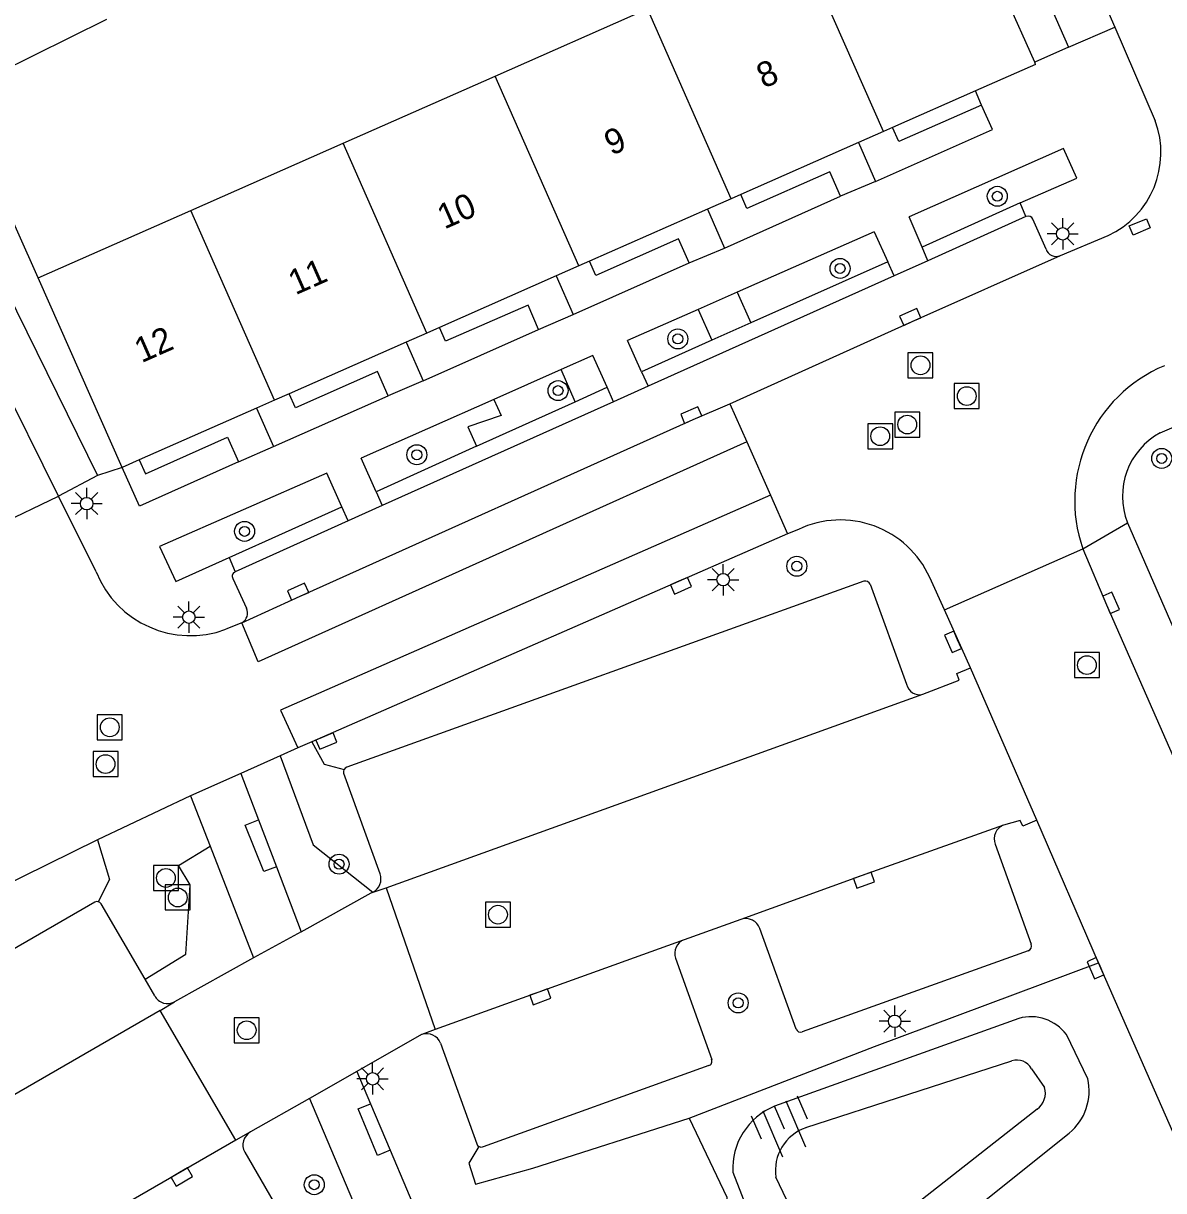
# Model space of a CAD drawing. Extents: x 132994 to 136000, y 393499 to 395512.
# Drawn here: x 134697.29 to 134742.91, y 394682.17 to 394728.86 of the extents above; entities that cross this region are included whole.
import ezdxf

# ---------------------------------------------------------------- set-up
doc = ezdxf.new("R2010")
doc.units = 0
for name, color, linetype in [('gg-afsc-muur', 7, 'Continuous'), ('gg-anno-huisnummerreeks BGT', 7, 'Continuous'), ('gg-bbg-gedigitaliseerde bebouwing', 7, 'Continuous'), ('gg-bbg-gedigitaliseerde bijgebouw', 7, 'Continuous'), ('gg-bbg-hoofdgebouw', 7, 'Continuous'), ('gg-bbg-tussenscheiding', 7, 'Continuous'), ('gg-knt-bovenkant onderkant talud', 7, 'Continuous'), ('gg-knt-verharding', 7, 'Continuous'), ('gg-knt-verharding nz', 7, 'Continuous'), ('gt-grn-groengrens', 7, 'Continuous'), ('gt-grn-weggrens', 7, 'Continuous'), ('gt-symb-boom', 7, 'Continuous'), ('gt-symb-kolk', 7, 'Continuous'), ('gt-symb-kolk center center', 7, 'Continuous'), ('gt-symb-lichtmast', 7, 'Continuous'), ('gt-symb-rioolschacht', 7, 'Continuous'), ('gt-symb-talud symbool', 7, 'Continuous')]:
    doc.layers.add(name, color=color, linetype=linetype)

# ---------------------------------------------------------------- blocks, each defined once
blk = doc.blocks.new('gt0-LMAST')
at = {"layer": 'gt-symb-lichtmast'}
for p, q in [((-0.005, 0.246), (-0.005, 0.621)), ((-0.182, 0.173), (-0.447, 0.438)), ((0.172, 0.173), (0.437, 0.438)), ((-0.255, -0.004), (-0.63, -0.004)), ((-0.182, -0.181), (-0.447, -0.446)), ((-0.005, -0.254), (-0.005, -0.629)), ((0.437, -0.446), (0.172, -0.181)), ((0.245, -0.004), (0.62, -0.004))]:
    blk.add_line(p, q, dxfattribs=at)
blk.add_circle((-0.005, -0.004), 0.25, dxfattribs=at)
blk = doc.blocks.new('gt0-KOLKCC')
at = {"layer": 'gt-symb-kolk center center'}
blk.add_lwpolyline([(-0.375, 0.2), (0.375, 0.2), (0.375, -0.2), (-0.375, -0.2)], close=True, dxfattribs=at)
blk = doc.blocks.new('gt0-KOLK')
at = {"layer": 'gt-symb-kolk'}
blk.add_lwpolyline([(0, 0), (0.375, 0), (0.375, 0.4), (-0.375, 0.4), (-0.375, 0), (0, 0)], dxfattribs=at)
blk = doc.blocks.new('gt0-BOOM')
at = {"layer": 'gt-symb-boom'}
for radius in [0.4, 0.2]:
    blk.add_circle((0, 0), radius, dxfattribs=at)
blk = doc.blocks.new('gt0-RS')
at = {"layer": 'gt-symb-rioolschacht'}
blk.add_lwpolyline([(-0.5, -0.5), (0.5, -0.5), (0.5, 0.5), (-0.5, 0.5)], close=True, dxfattribs=at)
blk.add_circle((0, 0), 0.375, dxfattribs=at)
blk = doc.blocks.new('gt0-TALUD_1')
at = {"layer": 'gt-symb-talud symbool'}
for p, q in [((-1, -1), (-1, 0)), ((-0.5, -2), (-0.5, 0)), ((0, -1), (0, 0)), ((0.5, -2), (0.5, 0)), ((1, -1), (1, 0))]:
    blk.add_line(p, q, dxfattribs=at)

msp = doc.modelspace()

# ---------------------------------------------------------------- linework, layer by layer
at = {"layer": 'gg-afsc-muur'}
for p, q in [((134697.88, 394718.68), (134694.6, 394726.04)), ((134706.7, 394697.006), (134707.414, 394695.13)), ((134711.177, 394685.651), (134711.964, 394683.794))]:
    msp.add_line(p, q, dxfattribs=at)
for points in [[(134707.414, 394695.13), (134706.916, 394694.931), (134706.171, 394696.795), (134706.7, 394697.006)], [(134711.964, 394683.794), (134711.455, 394683.584), (134710.686, 394685.448), (134711.177, 394685.651)]]:
    msp.add_lwpolyline(points, dxfattribs=at)
at = {"layer": 'gg-bbg-gedigitaliseerde bebouwing'}
for p, q in [((134716.17, 394726.752), (134722.26, 394729.439)), ((134710.08, 394724.064), (134716.17, 394726.752)), ((134703.989, 394721.376), (134710.08, 394724.064)), ((134697.88, 394718.68), (134703.989, 394721.376))]:
    msp.add_line(p, q, dxfattribs=at)
at = {"layer": 'gg-bbg-gedigitaliseerde bijgebouw'}
msp.add_line((134700.616, 394729.018), (134694.6, 394726.04), dxfattribs=at)
at = {"layer": 'gg-bbg-hoofdgebouw'}
for p, q in [((134737.752, 394727.305), (134734.632, 394734.354)), ((134737.79, 394727.22), (134735.379, 394726.156)), ((134737.79, 394727.22), (134737.752, 394727.305)), ((134735.379, 394726.156), (134732.068, 394724.695)), ((134732.068, 394724.695), (134731.7, 394724.533)), ((134731.7, 394724.533), (134730.703, 394724.093)), ((134730.703, 394724.093), (134725.993, 394722.016)), ((134725.993, 394722.016), (134725.61, 394721.847)), ((134724.659, 394721.427), (134719.94, 394719.345)), ((134725.61, 394721.847), (134724.659, 394721.427)), ((134719.52, 394719.16), (134718.608, 394718.758)), ((134719.94, 394719.345), (134719.52, 394719.16)), ((134701.25, 394711.1), (134697.88, 394718.68)), ((134718.608, 394718.758), (134713.934, 394716.695)), ((134713.43, 394716.473), (134712.604, 394716.109)), ((134713.934, 394716.695), (134713.43, 394716.473)), ((134712.604, 394716.109), (134707.931, 394714.047)), ((134707.931, 394714.047), (134707.339, 394713.786)), ((134706.62, 394713.469), (134701.926, 394711.398)), ((134707.339, 394713.786), (134706.62, 394713.469)), ((134701.926, 394711.398), (134701.25, 394711.1))]:
    msp.add_line(p, q, dxfattribs=at)
at = {"layer": 'gg-bbg-tussenscheiding'}
for p, q in [((134731.7, 394724.533), (134728.349, 394732.126)), ((134725.61, 394721.847), (134722.26, 394729.439)), ((134719.52, 394719.16), (134716.17, 394726.752)), ((134713.43, 394716.473), (134710.08, 394724.064)), ((134707.339, 394713.786), (134703.989, 394721.376))]:
    msp.add_line(p, q, dxfattribs=at)
at = {"layer": 'gg-knt-bovenkant onderkant talud'}
for p, q in [((134737.12, 394689.064), (134727.345, 394685.55)), ((134739.875, 394686.651), (134739.019, 394688.412)), ((134728.598, 394684.692), (134736.839, 394687.371)), ((134737.622, 394687.051), (134738.148, 394686.297)), ((134730.781, 394677.822), (134739.135, 394684.471)), ((134725.673, 394682.907), (134727.329, 394678.664))]:
    msp.add_line(p, q, dxfattribs=at)
msp.add_lwpolyline([(134737.852, 394685.436), (134730.964, 394680.03), (134729.824, 394679.5), (134728.691, 394680.01), (134727.394, 394682.712)], dxfattribs=at)
for centre, radius, start, end in [((134737.595, 394687.356), 1.773, 36.5582, 105.5431), ((134737.031, 394686.723), 0.676, 29.0591, 106.4827), ((134737.731, 394686.163), 2.199, 309.6796, 12.8208), ((134737.38, 394686.08), 0.798, 306.2664, 15.7891), ((134728.367, 394683.053), 2.698, 112.2634, 183.1005), ((134729.201, 394682.969), 1.825, 109.2823, 188.1117)]:
    msp.add_arc(centre, radius, start, end, dxfattribs=at)
at = {"layer": 'gg-knt-verharding'}
for p, q in [((134740.479, 394729.813), (134740.958, 394728.704)), ((134740.958, 394728.704), (134742.572, 394724.967)), ((134739.107, 394727.905), (134737.752, 394727.305)), ((134730.703, 394724.093), (134731.388, 394722.541)), ((134725.348, 394719.865), (134729.986, 394721.943)), ((134724.659, 394721.427), (134725.348, 394719.865)), ((134737.171, 394721.686), (134733.244, 394719.909)), ((134737.401, 394721.136), (134737.171, 394721.686)), ((134733.244, 394719.909), (134732.728, 394721.126)), ((134737.401, 394721.136), (134733.476, 394719.363)), ((134738.205, 394719.826), (134737.683, 394721.025)), ((134731.328, 394720.527), (134725.853, 394718.11)), ((134731.328, 394720.527), (134731.875, 394719.328)), ((134738.78, 394719.577), (134740.686, 394720.371)), ((134733.476, 394719.363), (134733.244, 394719.909)), ((134719.287, 394717.219), (134723.932, 394719.277)), ((134731.875, 394719.328), (134726.402, 394716.883)), ((134732.134, 394718.761), (134731.875, 394719.328)), ((134733.476, 394719.363), (134732.134, 394718.761)), ((134718.608, 394718.758), (134719.287, 394717.219)), ((134732.134, 394718.761), (134722.288, 394714.343)), ((134725.853, 394718.11), (134724.284, 394717.418)), ((134724.284, 394717.418), (134721.463, 394716.173)), ((134726.402, 394716.883), (134724.836, 394716.183)), ((134742.774, 394712.487), (134753.374, 394716.988)), ((134713.283, 394714.569), (134717.904, 394716.616)), ((134712.604, 394716.109), (134713.283, 394714.569)), ((134722.025, 394714.927), (134721.463, 394716.173)), ((134724.836, 394716.183), (134722.025, 394714.927)), ((134720.078, 394715.575), (134718.803, 394715.011)), ((134720.646, 394714.305), (134720.078, 394715.575)), ((134718.803, 394715.011), (134716.114, 394713.822)), ((134722.025, 394714.927), (134722.288, 394714.343)), ((134707.296, 394711.936), (134711.882, 394713.958)), ((134719.371, 394713.728), (134720.646, 394714.305)), ((134720.906, 394713.724), (134720.646, 394714.305)), ((134722.288, 394714.343), (134720.906, 394713.724)), ((134706.62, 394713.469), (134707.296, 394711.936)), ((134716.114, 394713.822), (134710.811, 394711.476)), ((134720.906, 394713.724), (134711.645, 394709.571)), ((134715.425, 394711.943), (134719.371, 394713.728)), ((134725.56, 394713.638), (134726.236, 394712.119)), ((134726.236, 394712.119), (134727.178, 394709.991)), ((134715.425, 394711.943), (134711.403, 394710.123)), ((134711.403, 394710.123), (134710.811, 394711.476)), ((134700.262, 394710.779), (134698.699, 394709.944)), ((134710.029, 394709.521), (134709.428, 394710.866)), ((134700.204, 394706.921), (134698.699, 394709.944)), ((134711.403, 394710.123), (134711.645, 394709.571)), ((134727.178, 394709.991), (134727.866, 394708.448)), ((134705.525, 394707.492), (134710.029, 394709.521)), ((134710.28, 394708.958), (134710.029, 394709.521)), ((134711.645, 394709.571), (134710.28, 394708.958)), ((134710.28, 394708.958), (134705.772, 394706.918)), ((134741.459, 394708.888), (134754.074, 394679.899)), ((134727.866, 394708.448), (134708.829, 394700.124)), ((134728.301, 394708.621), (134727.866, 394708.448)), ((134705.525, 394707.492), (134705.772, 394706.918)), ((134734.138, 394705.397), (134739.68, 394707.837)), ((134705.678, 394706.663), (134706.224, 394705.467)), ((134734.138, 394705.397), (134733.553, 394706.696)), ((134731.164, 394706.424), (134732.622, 394702.424)), ((134735.186, 394703.089), (134734.138, 394705.397)), ((134706.033, 394704.888), (134705.394, 394704.625)), ((134737.831, 394696.987), (134735.186, 394703.089)), ((134708.829, 394700.124), (134708.267, 394699.883)), ((134707.566, 394699.566), (134705.995, 394698.855)), ((134708.267, 394699.883), (134707.566, 394699.566)), ((134705.995, 394698.855), (134703.985, 394697.97)), ((134705.995, 394698.855), (134706.7, 394697.006)), ((134703.985, 394697.97), (134700.252, 394696.199)), ((134703.985, 394697.97), (134704.769, 394695.949)), ((134740.307, 394691.283), (134737.831, 394696.987)), ((134700.252, 394696.199), (134696.079, 394694.141)), ((134704.769, 394695.949), (134706.501, 394691.484)), ((134736.171, 394696.032), (134737.613, 394692.036)), ((134707.414, 394695.13), (134708.406, 394692.528)), ((134708.406, 394692.528), (134711.202, 394694.084)), ((134711.202, 394694.084), (134711.81, 394694.288)), ((134711.81, 394694.288), (134713.761, 394688.613)), ((134726, 394693.024), (134723.726, 394692.21)), ((134708.406, 394692.528), (134706.501, 394691.484)), ((134728.207, 394688.638), (134726.756, 394692.652)), ((134737.486, 394691.767), (134728.453, 394688.522)), ((134706.501, 394691.484), (134703.344, 394689.726)), ((134723.382, 394691.471), (134724.829, 394687.42)), ((134746.164, 394677.931), (134740.307, 394691.283)), ((134702.547, 394689.969), (134702.159, 394690.636)), ((134702.771, 394689.384), (134703.344, 394689.726)), ((134705.795, 394684.189), (134702.771, 394689.384)), ((134713.22, 394688.413), (134710.633, 394686.935)), ((134713.239, 394688.42), (134713.22, 394688.413)), ((134713.761, 394688.613), (134713.239, 394688.42)), ((134710.633, 394686.935), (134708.737, 394685.857)), ((134710.633, 394686.935), (134711.177, 394685.651)), ((134708.737, 394685.857), (134706.38, 394684.528)), ((134706.38, 394684.528), (134705.795, 394684.189))]:
    msp.add_line(p, q, dxfattribs=at)
for points in [[(134730.183, 394744.577), (134731.484, 394745.194), (134739.107, 394727.905)], [(134690.917, 394725.653), (134692.559, 394726.383), (134700.262, 394710.779)], [(134731.388, 394722.541), (134736.065, 394724.621), (134735.629, 394725.589)], [(134735.629, 394725.589), (134732.317, 394724.131), (134732.068, 394724.695)], [(134737.171, 394721.686), (134739.442, 394722.669), (134738.899, 394723.86), (134732.728, 394721.126)], [(134729.986, 394721.943), (134729.55, 394722.916), (134726.24, 394721.457), (134725.993, 394722.016)], [(134723.932, 394719.277), (134723.5, 394720.236), (134720.189, 394718.78), (134719.94, 394719.345)], [(134725.56, 394713.638), (134732.854, 394716.933), (134738.78, 394719.577)], [(134717.904, 394716.616), (134717.482, 394717.59), (134714.178, 394716.143), (134713.934, 394716.695)], [(134711.882, 394713.958), (134711.466, 394714.941), (134708.177, 394713.489), (134707.931, 394714.047)], [(134701.926, 394711.398), (134702.174, 394710.842), (134705.463, 394712.306), (134705.9, 394711.324)], [(134705.9, 394711.324), (134701.944, 394709.549), (134701.25, 394711.1)], [(134709.428, 394710.866), (134702.743, 394707.938), (134703.386, 394706.539), (134705.525, 394707.492)], [(134739.68, 394707.837), (134740.627, 394705.601), (134746.056, 394693.257), (134751.668, 394680.344)], [(134730.919, 394706.55), (134710.234, 394699.113), (134710.171, 394699.074), (134710.127, 394699.015)], [(134733.279, 394702.025), (134734.729, 394702.592), (134734.633, 394702.854), (134735.186, 394703.089)], [(134711.562, 394694.846), (134710.118, 394698.861), (134710.107, 394698.939), (134710.127, 394699.015)], [(134737.831, 394696.987), (134737.283, 394696.748), (134737.17, 394696.982), (134736.509, 394696.795)], [(134700.285, 394693.73), (134700.213, 394693.733), (134700.145, 394693.71), (134665.923, 394673.93), (134665.861, 394673.874), (134665.822, 394673.789)], [(134702.159, 394690.636), (134700.409, 394693.64), (134700.356, 394693.698), (134700.285, 394693.73)], [(134713.974, 394688.072), (134715.43, 394684.045), (134715.462, 394683.979), (134715.512, 394683.933)], [(134724.711, 394687.172), (134715.691, 394683.92), (134715.602, 394683.904), (134715.512, 394683.933)], [(134708.737, 394685.857), (134711.924, 394678.323), (134707.598, 394676.509), (134707.579, 394676.455)], [(134706.148, 394683.707), (134708.27, 394680.042), (134708.292, 394679.97), (134708.287, 394679.894)], [(134711.964, 394683.794), (134713.932, 394679.148), (134718.288, 394680.973), (134719.641, 394680.641)]]:
    msp.add_lwpolyline(points, dxfattribs=at)
for centre, radius, start, end in [((134739.14, 394723.691), 3.662, 294.9775, 20.4003), ((134737.484, 394720.932), 0.22, 25.022, 112.0071), ((134738.607, 394719.967), 0.426, 199.2796, 293.891), ((134745.212, 394709.766), 5.859, 112.7532, 199.2262), ((134744.168, 394709.938), 2.905, 118.6675, 201.19), ((134729.979, 394705.073), 3.925, 24.4208, 115.3207), ((134703.976, 394708.434), 4.064, 201.8518, 290.42), ((134705.818, 394706.756), 0.168, 106.005, 213.5244), ((134730.968, 394706.343), 0.212, 22.3227, 103.245), ((134705.81, 394705.282), 0.453, 299.4382, 24.0485), ((134733.151, 394702.555), 0.545, 193.8712, 283.5877), ((134736.713, 394696.248), 0.583, 110.4234, 201.7911), ((134711.01, 394694.64), 0.589, 295.9741, 20.4231), ((134710.997, 394694.679), 0.629, 288.9991, 295.4989), ((134726.195, 394692.465), 0.592, 18.4051, 109.1947), ((134723.93, 394691.665), 0.582, 110.5611, 199.5155), ((134737.412, 394691.967), 0.213, 290.4138, 19.0404), ((134703.062, 394690.228), 0.576, 206.7489, 299.3388), ((134713.429, 394687.871), 0.581, 20.2073, 109.1204), ((134728.39, 394688.707), 0.196, 200.6878, 288.8203), ((134724.656, 394687.35), 0.186, 287.0941, 22.0151), ((134706.688, 394683.998), 0.613, 120.1481, 208.2932)]:
    msp.add_arc(centre, radius, start, end, dxfattribs=at)
at = {"layer": 'gg-knt-verharding nz'}
for p, q in [((134698.699, 394709.944), (134690.917, 394725.653)), ((134711.81, 394694.288), (134733.279, 394702.025)), ((134723.726, 394692.21), (134713.761, 394688.613)), ((134702.771, 394689.384), (134668.273, 394669.478)), ((134705.795, 394684.189), (134692.372, 394676.461))]:
    msp.add_line(p, q, dxfattribs=at)
for points in [[(134706.033, 394704.888), (134708.365, 394705.949), (134724.093, 394713.01), (134725.56, 394713.638)], [(134726.236, 394712.119), (134706.686, 394703.327), (134706.033, 394704.888)], [(134727.178, 394709.991), (134707.576, 394701.387), (134708.267, 394699.883)], [(134736.509, 394696.795), (134730.856, 394694.779), (134726, 394693.024)]]:
    msp.add_lwpolyline(points, dxfattribs=at)
at = {"layer": 'gt-grn-groengrens'}
for p, q in [((134725.853, 394718.11), (134726.402, 394716.883)), ((134724.284, 394717.418), (134724.836, 394716.183)), ((134719.371, 394713.728), (134718.803, 394715.011))]:
    msp.add_line(p, q, dxfattribs=at)
for points in [[(134716.114, 394713.822), (134716.408, 394713.171), (134715.071, 394712.726), (134715.425, 394711.943)], [(134708.829, 394700.124), (134709.322, 394699.224), (134710.127, 394699.015)], [(134707.566, 394699.566), (134708.892, 394696.001), (134711.268, 394694.111)], [(134700.252, 394696.199), (134700.738, 394694.623), (134700.285, 394693.73)], [(134702.159, 394690.636), (134703.788, 394691.634), (134703.967, 394694.398), (134703.495, 394695.179), (134704.769, 394695.949)], [(134723.924, 394685.066), (134731.34, 394687.935), (134740.307, 394691.283)], [(134715.512, 394683.933), (134715.12, 394683.268), (134715.379, 394682.438), (134717.668, 394683.072), (134723.924, 394685.066)], [(134723.924, 394685.066), (134725.43, 394681.914), (134725.52, 394677.401), (134725.062, 394676.402), (134723.901, 394675.436), (134721.45, 394674.873)]]:
    msp.add_lwpolyline(points, dxfattribs=at)
at = {"layer": 'gt-grn-weggrens'}
for p, q in [((134739.107, 394727.905), (134740.958, 394728.704)), ((134735.629, 394725.589), (134735.379, 394726.156)), ((134731.388, 394722.541), (134729.986, 394721.943)), ((134723.932, 394719.277), (134725.348, 394719.865)), ((134717.904, 394716.616), (134719.287, 394717.219)), ((134713.283, 394714.569), (134711.882, 394713.958)), ((134705.9, 394711.324), (134707.296, 394711.936)), ((134701.25, 394711.1), (134700.262, 394710.779)), ((134693.749, 394707.594), (134698.699, 394709.944)), ((134739.68, 394707.837), (134741.459, 394708.888))]:
    msp.add_line(p, q, dxfattribs=at)

# ---------------------------------------------------------------- block references
at = {"layer": 'gt-symb-boom'}
for p in [(134736.257, 394721.943), (134729.964, 394719.058), (134723.476, 394716.24), (134718.683, 394714.17), (134713.033, 394711.607), (134742.832, 394711.459), (134706.142, 394708.543), (134728.237, 394707.148), (134709.921, 394695.23), (134725.888, 394689.681), (134708.93, 394682.411)]:
    msp.add_blockref('gt0-BOOM', p, dxfattribs=at)
at = {"layer": 'gt-symb-kolk'}
for p, rotation in [((134732.854, 394716.933), 24.045243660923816), ((134724.093, 394713.01), 23.17421880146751), ((134708.365, 394705.949), 24.196836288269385), ((134723.519, 394706.55), -156.33411872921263), ((134740.627, 394705.601), -66.25464187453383), ((134734.668, 394704.206), 113.99116512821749), ((134709.338, 394700.339), -157.09705728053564), ((134730.856, 394694.779), -160.13065888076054), ((134740.366, 394691.148), 113.64786023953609), ((134717.908, 394690.115), -160.089971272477), ((134703.535, 394682.892), -150.00088617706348)]:
    msp.add_blockref('gt0-KOLK', p, dxfattribs=dict(at, rotation=rotation))
at = {"layer": 'gt-symb-kolk center center', "rotation": 22.472749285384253}
msp.add_blockref('gt0-KOLKCC', (134741.955, 394720.719), dxfattribs=at)
at = {"layer": 'gt-symb-lichtmast'}
for p in [(134738.877, 394720.448), (134699.83, 394709.657), (134725.294, 394706.612), (134703.916, 394705.114), (134732.157, 394688.952), (134711.268, 394686.649)]:
    msp.add_blockref('gt0-LMAST', p, dxfattribs=at)
at = {"layer": 'gt-symb-rioolschacht'}
for p in [(134733.183, 394715.184), (134735.035, 394713.954), (134732.654, 394712.815), (134731.572, 394712.348), (134739.842, 394703.195), (134700.75, 394700.705), (134700.58, 394699.234), (134702.995, 394694.679), (134703.467, 394693.898), (134716.279, 394693.212), (134706.226, 394688.588)]:
    msp.add_blockref('gt0-RS', p, dxfattribs=at)
at = {"layer": 'gt-symb-talud symbool', "xscale": 0.9997699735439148, "yscale": 0.9997699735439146, "rotation": 23.33404127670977}
msp.add_blockref('gt0-TALUD_1', (134727.345, 394685.55), dxfattribs=at)

# ---------------------------------------------------------------- texts
at = {"layer": 'gg-anno-huisnummerreeks BGT'}
for s, p in [('8', (134726.909, 394726.245)), ('9', (134720.818, 394723.558)), ('10', (134714.135, 394720.61)), ('11', (134708.176, 394717.98)), ('12', (134702.018, 394715.264))]:
    msp.add_text(s, height=1, rotation=23.8, dxfattribs=at).set_placement(p)

doc.saveas('drawing.dxf')
